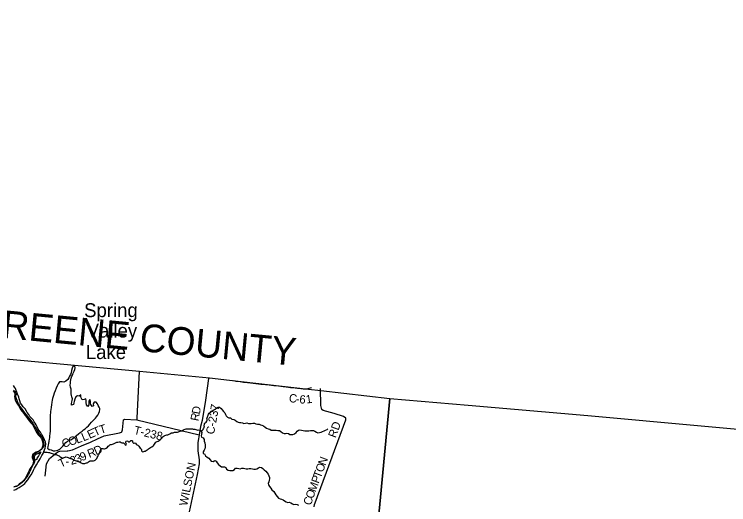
# Model space of a CAD drawing. Extents: x 1310247 to 1664935, y 284496 to 704931.
# Drawn here: x 1538644 to 1564392, y 571154 to 588811 of the extents above; entities that cross this region are included whole.
import ezdxf

# ---------------------------------------------------------------- set-up
doc = ezdxf.new("R2010")
doc.units = 0
for name, color, linetype in [('GM_X_Adjacent_County', 7, 'Continuous'), ('GM_X_Adjacent_County_Text', 7, 'Continuous'), ('GM_X_City_Street', 7, 'Continuous'), ('GM_X_County', 7, 'Continuous'), ('GM_X_County_Road', 7, 'Continuous'), ('GM_X_County_Road_Text', 7, 'Continuous'), ('GM_X_County_Subdivision_Text', 7, 'Continuous'), ('GM_X_Minor_Lake', 7, 'Continuous'), ('GM_X_Minor_River', 7, 'Continuous'), ('GM_X_Minor_River_Text', 7, 'Continuous'), ('GM_X_Township', 7, 'Continuous'), ('GM_X_Township_Road', 7, 'Continuous'), ('GM_X_Township_Subdivision', 7, 'Continuous')]:
    doc.layers.add(name, color=color, linetype=linetype)

msp = doc.modelspace()

# ---------------------------------------------------------------- linework, layer by layer
at = {"layer": 'GM_X_Adjacent_County'}
msp.add_lwpolyline([(1536645, 576561), (1543157, 575958), (1545678, 575724), (1546403, 575642), (1549246, 575317), (1549694, 575266), (1552180, 574981), (1551567, 568507)], dxfattribs=at)
at = {"layer": 'GM_X_Adjacent_County_Text'}
for points in [[(1514552, 590906), (1514077, 585460), (1513735, 581107), (1513727, 580974), (1513514, 578840), (1514569, 578744), (1516950, 578527), (1518829, 578332), (1524308, 577745), (1526680, 577524), (1529627, 577249), (1531677, 577058), (1536645, 576561), (1543157, 575958), (1545678, 575724), (1546403, 575642), (1549246, 575317), (1549694, 575266), (1552180, 574981), (1554999, 574736), (1559309, 574361), (1567480, 573618)], [(1548703, 536779), (1549068, 540794), (1549411, 544570), (1549797, 548590), (1549909, 549765), (1551044, 562988), (1551312, 565815), (1551567, 568507), (1552180, 574981), (1554999, 574736), (1559309, 574361), (1567480, 573618)]]:
    msp.add_lwpolyline(points, dxfattribs=at)
at = {"layer": 'GM_X_City_Street'}
for points in [[(1538607, 575256), (1538655, 575195), (1538664, 575126), (1538656, 575054), (1538663, 574976), (1538680, 574921), (1538701, 574867), (1538733, 574806), (1538786, 574739), (1538817, 574684), (1538844, 574625), (1538881, 574574), (1538928, 574505), (1538984, 574436), (1539041, 574360), (1539091, 574289), (1539142, 574218), (1539187, 574161), (1539244, 574101), (1539303, 574036), (1539337, 573977), (1539362, 573924), (1539393, 573861), (1539426, 573807), (1539459, 573742), (1539507, 573674), (1539568, 573609), (1539625, 573532), (1539655, 573461), (1539662, 573406), (1539669, 573354), (1539670, 573284), (1539654, 573210), (1539621, 573142), (1539555, 573092), (1539501, 573067), (1539434, 573040), (1539367, 573011), (1539302, 572952), (1539287, 572890), (1539290, 572838), (1539313, 572788), (1539333, 572723), (1539330, 572659), (1539311, 572607), (1539274, 572542), (1539236, 572490), (1539197, 572417), (1539165, 572347), (1539138, 572286), (1539102, 572214), (1539067, 572153), (1539034, 572097), (1538995, 572046), (1538950, 571995), (1538899, 571949), (1538823, 571887), (1538756, 571838), (1538681, 571805), (1538631, 571792)], [(1538628, 571680), (1538699, 571705), (1538750, 571732), (1538821, 571774), (1538890, 571817), (1538967, 571870), (1539020, 571915), (1539061, 571970), (1539127, 572043), (1539172, 572110), (1539218, 572180), (1539247, 572231), (1539297, 572316), (1539335, 572400), (1539370, 572467), (1539408, 572533), (1539447, 572588), (1539491, 572670), (1539546, 572749), (1539580, 572804), (1539611, 572872), (1539642, 572929), (1539682, 573001), (1539713, 573066), (1539739, 573132), (1539762, 573194), (1539773, 573258), (1539777, 573346), (1539766, 573402), (1539738, 573487), (1539702, 573572), (1539661, 573641), (1539628, 573694), (1539585, 573763), (1539535, 573832), (1539492, 573901), (1539465, 573954), (1539431, 574031), (1539400, 574084), (1539365, 574135), (1539320, 574204), (1539265, 574271), (1539207, 574333), (1539168, 574396), (1539113, 574469), (1539082, 574524), (1539032, 574601), (1538963, 574681), (1538911, 574752), (1538874, 574809), (1538841, 574892), (1538819, 574965), (1538804, 575027), (1538783, 575082), (1538764, 575134), (1538736, 575201), (1538713, 575260), (1538684, 575333), (1538657, 575385), (1538614, 575440)], [(1539585, 573051), (1539514, 573002), (1539445, 572971), (1539386, 572935), (1539355, 572883), (1539357, 572819), (1539413, 572775), (1539463, 572794)], [(1539463, 572794), (1539470, 572826), (1539511, 572892), (1539549, 572959), (1539584, 573013)], [(1539584, 573013), (1539600, 573040), (1539595, 573052), (1539585, 573051)]]:
    msp.add_lwpolyline(points, dxfattribs=at)
at = {"layer": 'GM_X_County'}
msp.add_lwpolyline([(1538618, 575273), (1538659, 575227), (1538688, 575192), (1538702, 575176), (1538714, 575152), (1538717, 575138), (1538717, 575124), (1538708, 575107), (1538695, 575094), (1538690, 575076), (1538694, 575052), (1538697, 575024), (1538711, 574978), (1538736, 574921), (1538753, 574877), (1538778, 574827), (1538795, 574794), (1538822, 574738), (1538848, 574693), (1538895, 574633), (1539018, 574459), (1539133, 574313), (1539188, 574248), (1539239, 574189), (1539280, 574136), (1539309, 574094), (1539329, 574059), (1539350, 574023), (1539361, 573995), (1539383, 573956), (1539408, 573918), (1539435, 573882), (1539455, 573851), (1539480, 573807), (1539523, 573738), (1539540, 573710), (1539554, 573692), (1539582, 573661), (1539625, 573616), (1539644, 573596), (1539654, 573584), (1539656, 573570), (1539665, 573538), (1539690, 573441), (1539701, 573391), (1539706, 573339), (1539707, 573307), (1539705, 573281), (1539699, 573259), (1539692, 573235), (1539686, 573219), (1539676, 573206), (1539667, 573192), (1539608, 573137), (1539552, 573090), (1539503, 573059), (1539453, 573031), (1539392, 573003), (1539356, 572981), (1539340, 572967), (1539333, 572952), (1539323, 572922), (1539320, 572890), (1539322, 572862), (1539329, 572840), (1539358, 572777), (1539368, 572751), (1539371, 572734), (1539375, 572719), (1539373, 572693), (1539364, 572661), (1539354, 572637), (1539333, 572602), (1539315, 572580), (1539288, 572534), (1539255, 572461), (1539238, 572435), (1539203, 572354), (1539184, 572306), (1539168, 572269), (1539155, 572243), (1539137, 572217), (1539094, 572158), (1539038, 572079), (1538991, 572012), (1538956, 571972), (1538920, 571941), (1538883, 571914), (1538833, 571883), (1538784, 571845), (1538748, 571816), (1538720, 571807), (1538673, 571795), (1538631, 571788)], dxfattribs=at)
at = {"layer": 'GM_X_County_Road_Text'}
for points in [[(1545638, 575693), (1545541, 574922), (1545411, 574191), (1545361, 573969), (1545309, 573665), (1545285, 573527), (1545255, 573393), (1545254, 573097), (1545302, 572769), (1545309, 572626), (1545234, 572240), (1544952, 570902), (1544811, 570199), (1544774, 570047), (1544729, 569877), (1544535, 569481), (1544382, 569112), (1544316, 568919), (1544206, 568698), (1544048, 568414), (1543945, 568233), (1543871, 568015), (1543765, 567732), (1543450, 566834)], [(1549360, 575367), (1549257, 575333), (1549219, 575322), (1549195, 575317), (1549163, 575312), (1549134, 575311), (1549102, 575311), (1549056, 575315), (1548968, 575325), (1548855, 575338), (1548671, 575359), (1548600, 575367), (1548372, 575393), (1548332, 575398), (1548166, 575417), (1548046, 575431), (1548003, 575436), (1547827, 575458), (1547700, 575471), (1547530, 575487), (1547442, 575496), (1547253, 575517), (1547044, 575539), (1546911, 575556), (1546780, 575572), (1546693, 575584), (1546635, 575593), (1546601, 575598), (1546553, 575609)], [(1549450, 571077), (1549459, 571156), (1549489, 571217), (1550599, 574215), (1550588, 574269), (1550515, 574329), (1550177, 574437), (1549778, 574545), (1549725, 574586), (1549697, 574721), (1549683, 575339)]]:
    msp.add_lwpolyline(points, dxfattribs=at)
at = {"layer": 'GM_X_County_Subdivision_Text'}
for points in [[(1543146, 575959), (1543059, 574272), (1543059, 574271)], [(1542517, 573781), (1542517, 573782), (1542545, 573854), (1542579, 574206), (1542616, 574228), (1543055, 574214)], [(1543059, 574271), (1543055, 574214), (1545309, 573665)], [(1540557, 573091), (1540572, 573092), (1540740, 573135), (1541071, 573276), (1541393, 573404), (1541642, 573522), (1541885, 573633), (1542438, 573737), (1542509, 573762), (1542517, 573781)], [(1539759, 572181), (1539781, 572395), (1539811, 572626), (1539911, 572821), (1540092, 572966), (1540147, 573007)], [(1540147, 573007), (1540148, 573008), (1540212, 573056), (1540283, 573077), (1540556, 573091), (1540557, 573091)]]:
    msp.add_lwpolyline(points, dxfattribs=at)
at = {"layer": 'GM_X_Minor_River'}
for points in [[(1541726, 574576), (1541727, 574614), (1541698, 574670), (1541669, 574721), (1541643, 574790), (1541590, 574849), (1541523, 574845), (1541492, 574785), (1541501, 574715), (1541446, 574684), (1541408, 574763), (1541395, 574815), (1541390, 574871), (1541367, 574940), (1541334, 574881), (1541333, 574818), (1541327, 574754), (1541300, 574689), (1541251, 574750), (1541233, 574831), (1541230, 574903), (1541221, 574969), (1541161, 574942), (1541090, 574930), (1541056, 574997), (1541047, 575055), (1541038, 575115), (1540981, 575060), (1540921, 575070), (1540860, 575039), (1540832, 574951), (1540807, 574875), (1540794, 574824), (1540774, 574758), (1540710, 574735), (1540709, 574791), (1540722, 574853), (1540729, 574909), (1540737, 574971), (1540724, 575038), (1540707, 575090), (1540690, 575147), (1540689, 575199), (1540690, 575257), (1540692, 575311), (1540673, 575388), (1540658, 575452), (1540666, 575524), (1540671, 575586), (1540681, 575652), (1540690, 575704), (1540723, 575784), (1540751, 575844), (1540770, 575895), (1540803, 575963), (1540827, 576027), (1540840, 576078), (1540823, 576147), (1540755, 576124), (1540725, 576065), (1540712, 575989), (1540690, 575905), (1540667, 575847), (1540637, 575778), (1540606, 575716), (1540573, 575665), (1540501, 575604), (1540436, 575571), (1540364, 575575)], [(1540278, 575572), (1540229, 575501), (1540195, 575430), (1540155, 575348), (1540117, 575255), (1540082, 575173), (1540052, 575086), (1540027, 574978), (1540010, 574914), (1539997, 574840), (1539981, 574750), (1539973, 574664), (1539957, 574572), (1539952, 574522), (1539947, 574466), (1539937, 574388), (1539936, 574326), (1539935, 574270), (1539941, 574187), (1539942, 574137), (1539941, 574083), (1539942, 574031), (1539941, 573978), (1539939, 573926), (1539940, 573856), (1539939, 573806), (1539931, 573714), (1539917, 573618), (1539908, 573564), (1539899, 573508), (1539887, 573438), (1539876, 573362), (1539869, 573308), (1539855, 573242), (1539844, 573186), (1539907, 573140), (1539975, 573129), (1540049, 573097), (1540105, 573094), (1540165, 573101), (1540219, 573118), (1540282, 573155), (1540335, 573202), (1540395, 573267), (1540440, 573318), (1540508, 573397), (1540567, 573440), (1540633, 573477), (1540704, 573503), (1540765, 573546), (1540832, 573591), (1540885, 573640), (1540957, 573701), (1541018, 573750), (1541087, 573802), (1541140, 573851), (1541197, 573888), (1541254, 573941), (1541317, 573996), (1541367, 574059), (1541432, 574124), (1541510, 574205), (1541570, 574266), (1541613, 574319), (1541652, 574379), (1541688, 574452), (1541713, 574508), (1541726, 574576)], [(1540364, 575575), (1540278, 575572)]]:
    msp.add_lwpolyline(points, dxfattribs=at)
at = {"layer": 'GM_X_Minor_River_Text'}
for points in [[(1545504, 574074), (1545526, 574103), (1545554, 574131), (1545584, 574163), (1545590, 574195), (1545590, 574225), (1545586, 574255), (1545592, 574283), (1545606, 574315), (1545623, 574347), (1545633, 574375), (1545639, 574408), (1545664, 574446)], [(1545664, 574446), (1545720, 574481), (1545779, 574533), (1545836, 574566), (1545889, 574597), (1545943, 574647), (1545993, 574670), (1546045, 574663), (1546096, 574623), (1546141, 574566), (1546184, 574510), (1546234, 574457), (1546259, 574400), (1546276, 574349), (1546327, 574302), (1546380, 574286), (1546432, 574277), (1546485, 574235), (1546553, 574220), (1546607, 574198), (1546659, 574150), (1546711, 574129), (1546763, 574118), (1546815, 574114), (1546869, 574099), (1546920, 574073), (1546973, 574090), (1547023, 574099), (1547081, 574083), (1547133, 574076), (1547185, 574078), (1547241, 574089), (1547301, 574085), (1547355, 574062), (1547413, 574056), (1547465, 574057), (1547517, 574035), (1547568, 574020), (1547624, 573988), (1547681, 573941), (1547732, 573911), (1547789, 573890), (1547849, 573870), (1547904, 573840), (1547967, 573835), (1548023, 573843), (1548083, 573836), (1548145, 573826), (1548201, 573820), (1548254, 573787), (1548313, 573741), (1548366, 573714), (1548417, 573720), (1548469, 573725), (1548523, 573713), (1548576, 573680), (1548638, 573676), (1548688, 573687), (1548745, 573703), (1548798, 573750), (1548838, 573805), (1548891, 573838), (1548941, 573849), (1549001, 573839), (1549053, 573826), (1549111, 573812), (1549161, 573809), (1549211, 573814), (1549261, 573818), (1549316, 573821), (1549372, 573829), (1549424, 573830), (1549478, 573806), (1549531, 573767), (1549590, 573741), (1549645, 573750), (1549699, 573770), (1549754, 573795), (1549813, 573818), (1549863, 573840), (1549916, 573867), (1549943, 573882)], [(1542684, 573330), (1542678, 573360), (1542668, 573386), (1542660, 573412), (1542680, 573446), (1542706, 573450), (1542732, 573442), (1542758, 573420), (1542788, 573416), (1542824, 573444), (1542850, 573469), (1542879, 573471), (1542905, 573450), (1542905, 573422), (1542915, 573390), (1542941, 573370), (1542969, 573374), (1542995, 573376), (1543021, 573366), (1543041, 573336), (1543069, 573310), (1543097, 573296), (1543137, 573264), (1543157, 573226), (1543185, 573192), (1543214, 573166), (1543224, 573133), (1543232, 573097), (1543250, 573067), (1543278, 573063), (1543308, 573067), (1543340, 573079), (1543366, 573087), (1543396, 573103), (1543428, 573125), (1543456, 573146), (1543486, 573166), (1543518, 573192), (1543555, 573214), (1543601, 573236), (1543647, 573272), (1543673, 573300), (1543717, 573372), (1543743, 573400), (1543795, 573424), (1543825, 573442), (1543864, 573465), (1543900, 573489), (1543930, 573517), (1543958, 573551), (1543984, 573585), (1544012, 573611), (1544042, 573633), (1544068, 573647), (1544106, 573663), (1544142, 573669), (1544180, 573673), (1544207, 573679), (1544245, 573701), (1544281, 573729), (1544309, 573743), (1544341, 573741), (1544371, 573743), (1544423, 573761), (1544449, 573765), (1544491, 573770), (1544531, 573770), (1544558, 573776), (1544588, 573790), (1544622, 573800), (1544652, 573810), (1544690, 573818), (1544724, 573842), (1544764, 573864), (1544802, 573874), (1544840, 573882), (1544873, 573882), (1544901, 573886), (1544935, 573888), (1544977, 573890), (1545005, 573886), (1545031, 573884), (1545063, 573880), (1545093, 573878), (1545157, 573870), (1545191, 573860), (1545228, 573846), (1545258, 573842), (1545284, 573844), (1545316, 573838), (1545342, 573832), (1545371, 573826), (1545401, 573814), (1545429, 573832), (1545447, 573858), (1545463, 573894), (1545496, 573950), (1545492, 573980), (1545492, 574014), (1545494, 574042), (1545504, 574074)], [(1545371, 573826), (1545367, 573814), (1545400, 573751), (1545395, 573699), (1545380, 573637), (1545387, 573587), (1545450, 573562), (1545483, 573507), (1545484, 573436), (1545513, 573378), (1545529, 573301), (1545526, 573231), (1545508, 573171), (1545493, 573119), (1545446, 573054), (1545449, 573000), (1545500, 572981), (1545531, 572912), (1545600, 572870)], [(1539713, 573066), (1539737, 573049), (1539765, 573051), (1539799, 573047), (1539825, 573043), (1539880, 573037), (1539908, 573029), (1539938, 573023), (1539978, 573011), (1540010, 572995), (1540048, 572985), (1540090, 572977), (1540120, 572967), (1540150, 572959), (1540176, 572945), (1540203, 572935), (1540229, 572925), (1540257, 572909), (1540289, 572889), (1540319, 572871), (1540347, 572851), (1540391, 572832), (1540419, 572836), (1540447, 572851), (1540473, 572861), (1540507, 572873), (1540554, 572863), (1540582, 572855), (1540608, 572843), (1540638, 572832), (1540672, 572820), (1540698, 572814), (1540730, 572800), (1540764, 572786), (1540796, 572762), (1540840, 572740), (1540877, 572728), (1540903, 572728), (1540929, 572732), (1540959, 572716), (1540993, 572698), (1541031, 572676), (1541099, 572638), (1541133, 572636), (1541159, 572636), (1541187, 572642), (1541216, 572650), (1541246, 572656), (1541272, 572662), (1541298, 572676), (1541324, 572696), (1541354, 572720), (1541384, 572734), (1541414, 572736), (1541442, 572730), (1541476, 572732), (1541502, 572736), (1541533, 572746), (1541559, 572760), (1541593, 572790), (1541615, 572820), (1541631, 572855), (1541653, 572887), (1541669, 572923), (1541685, 572953), (1541699, 572983), (1541715, 573019), (1541729, 573051), (1541741, 573083), (1541751, 573113), (1541761, 573147), (1541781, 573182), (1541807, 573178), (1541839, 573174), (1541868, 573170), (1541898, 573168), (1541926, 573172), (1541952, 573184), (1542004, 573226), (1542032, 573258), (1542058, 573282), (1542088, 573304), (1542116, 573318), (1542148, 573324), (1542180, 573334), (1542219, 573344), (1542287, 573378), (1542317, 573398), (1542343, 573406), (1542375, 573410), (1542429, 573420), (1542459, 573412), (1542491, 573390), (1542525, 573382), (1542552, 573382), (1542582, 573376), (1542608, 573362), (1542630, 573332), (1542644, 573306), (1542670, 573300), (1542684, 573330)], [(1545600, 572870), (1545654, 572828), (1545699, 572771), (1545742, 572719), (1545814, 572713), (1545869, 572750), (1545924, 572716), (1545957, 572663), (1546001, 572604), (1546060, 572554), (1546115, 572515), (1546167, 572513), (1546217, 572518), (1546269, 572492), (1546295, 572435), (1546349, 572402), (1546407, 572388), (1546469, 572383), (1546519, 572389), (1546576, 572418), (1546621, 572471), (1546675, 572474), (1546737, 572452), (1546791, 572450), (1546842, 572473), (1546900, 572474), (1546952, 572458), (1547006, 572445), (1547062, 572443), (1547114, 572460), (1547172, 572456), (1547228, 572443), (1547282, 572437), (1547338, 572436), (1547391, 572444), (1547442, 572481), (1547496, 572502), (1547548, 572495), (1547601, 572461), (1547656, 572413), (1547709, 572364), (1547758, 572306), (1547792, 572251), (1547817, 572192), (1547838, 572137), (1547842, 572087), (1547835, 572033), (1547813, 571980), (1547798, 571920), (1547812, 571867), (1547845, 571814), (1547891, 571743), (1547932, 571691), (1547993, 571627), (1548033, 571570), (1548068, 571507), (1548120, 571447), (1548169, 571392), (1548226, 571364), (1548278, 571349), (1548330, 571327), (1548381, 571292), (1548440, 571260), (1548500, 571238), (1548556, 571239), (1548613, 571221), (1548667, 571182), (1548722, 571164), (1548781, 571169), (1548834, 571155), (1548886, 571134)]]:
    msp.add_lwpolyline(points, dxfattribs=at)
at = {"layer": 'GM_X_Township'}
msp.add_lwpolyline([(1536645, 576561), (1543157, 575958), (1545678, 575724), (1546403, 575642), (1549246, 575317), (1549694, 575266), (1552180, 574981), (1551567, 568507), (1551312, 565815), (1551044, 562988), (1549909, 549765), (1549797, 548590), (1549411, 544570), (1549068, 540794), (1548703, 536779)], dxfattribs=at)

# ---------------------------------------------------------------- texts
at = {"layer": 'GM_X_County_Road'}
for s, rotation, p in [('Spring', 0.0029, (1541161, 577907)), ('Valley', 0.0031, (1541251, 577170)), ('Lake', 0.0032, (1541223, 576398))]:
    msp.add_text(s, height=500, rotation=rotation, dxfattribs=at).set_placement(p)
at = {"layer": 'GM_X_Minor_Lake'}
msp.add_text('GREENE COUNTY', height=1000, rotation=354.5534, dxfattribs=at).set_placement((1537140, 577261))
at = {"layer": 'GM_X_Township_Road'}
for s, rotation, p in [('C', 351.9019, (1548527, 574857)), ('-', 353.5003, (1548780, 574821)), ('6', 354.9505, (1548910, 574806)), ('1', 8.5238, (1549172, 574792)), ('D', 79.7309, (1545329, 574393)), ('C-237', 79.4981, (1545841, 573669)), ('R', 78.8937, (1545281, 574147)), ('RD', 69.8498, (1550226, 573537)), ('WILSON', 78.3816, (1544875, 571092)), ('O', 69.4955, (1549764, 572294)), ('N', 69.4966, (1549857, 572542)), ('T', 69.4957, (1549685, 572084)), ('P', 69.4946, (1549615, 571895)), ('M', 69.4918, (1549500, 571589)), ('O', 69.438, (1549408, 571342)), ('C', 73.5265, (1549340, 571111))]:
    msp.add_text(s, height=300, rotation=rotation, dxfattribs=at).set_placement(p)
at = {"layer": 'GM_X_Township_Subdivision'}
for s, rotation, p in [('T', 24.1609, (1541561, 573613)), ('T', 17.2206, (1541757, 573701)), ('T-238', 346.4379, (1542932, 573707)), ('L', 22.2264, (1541138, 573430)), ('E', 24.4819, (1541357, 573520)), ('C', 16.7389, (1540407, 573200)), ('O', 16.8626, (1540644, 573271)), ('L', 18.6981, (1540906, 573351)), ('R', 21.6912, (1541348, 572835)), ('D', 24.5421, (1541592, 572932)), ('2', 16.0073, (1540696, 572584)), ('3', 21.5169, (1540903, 572645)), ('9', 22.8092, (1541082, 572716)), ('T', 24.2453, (1540319, 572482)), ('-', 2.0142, (1540494, 572567))]:
    msp.add_text(s, height=300, rotation=rotation, dxfattribs=at).set_placement(p)

doc.saveas('drawing.dxf')
